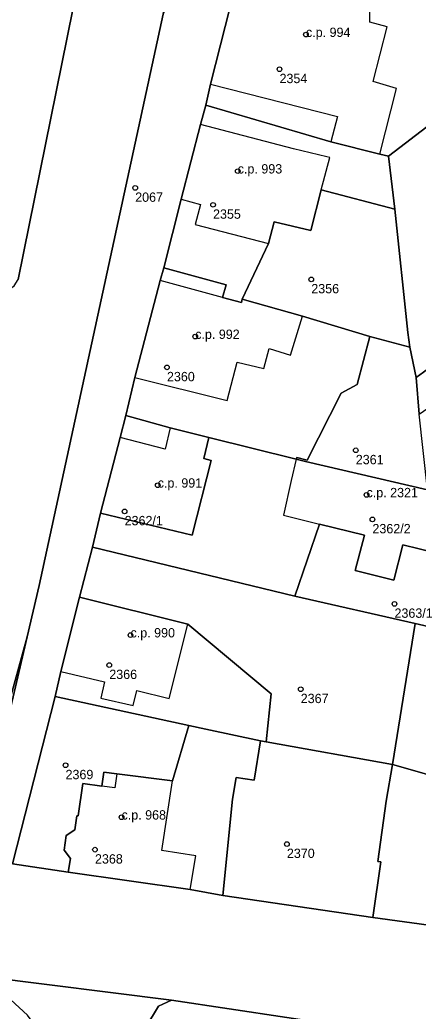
# Model space of a CAD drawing. Extents: x -878211 to -870363, y -1058464 to -1052522.
# Drawn here: x -874309.6 to -874267, y -1055743.6 to -1055637.5 of the extents above; entities that cross this region are included whole.
import ezdxf

# ---------------------------------------------------------------- set-up
doc = ezdxf.new("R2010")
doc.units = 0
for name, color, linetype in [('Definiční body', 7, 'Continuous'), ('Polygon budovy', 7, 'Continuous'), ('Polygon parcely', 7, 'Continuous')]:
    doc.layers.add(name, color=color, linetype=linetype)

msp = doc.modelspace()

# ---------------------------------------------------------------- linework, layer by layer
at = {"layer": 'Definiční body'}
for centre in [(-874279.01, -1055639.05994), (-874281.84, -1055642.75994), (-874286.31, -1055653.66994), (-874297.28, -1055655.45994), (-874288.95, -1055657.26994), (-874278.44, -1055665.24994), (-874290.86, -1055671.36994), (-874293.88, -1055674.65994), (-874273.68, -1055683.53994), (-874294.87, -1055687.27994), (-874272.53, -1055688.30994), (-874298.41, -1055690.06994), (-874271.9, -1055690.92994), (-874269.54, -1055699.96994), (-874297.78, -1055703.30994), (-874300.05, -1055706.51994), (-874279.57, -1055709.09994), (-874304.73, -1055717.23994), (-874298.74, -1055722.79994), (-874301.58, -1055726.26994), (-874281.05, -1055725.66994)]:
    msp.add_circle(centre, 0.25, dxfattribs=at)
at = {"layer": 'Polygon budovy'}
for points in [[(-874286.6, -1055633.94), (-874289.21, -1055644.37), (-874275.63, -1055647.81), (-874276.34, -1055650.53), (-874271.09, -1055651.85), (-874269.31, -1055644.83), (-874271.83, -1055644.07), (-874270.31, -1055638.24), (-874272.19, -1055637.74), (-874272.19, -1055636.4), (-874277.71, -1055636.26)], [(-874283.01, -1055661.42), (-874282.4, -1055659.08), (-874278.48, -1055660.03), (-874277.4, -1055655.68), (-874276.47, -1055652.21), (-874276.76, -1055652.14), (-874280.36, -1055651.29), (-874290.3, -1055648.69), (-874292.36, -1055656.67), (-874290.28, -1055657.24), (-874290.85, -1055659.39)], [(-874287.95, -1055667.18), (-874294.62, -1055665.36), (-874297.3, -1055675.73), (-874287.43, -1055678.22), (-874286.36, -1055674.1), (-874283.53, -1055674.8), (-874282.93, -1055672.66), (-874280.65, -1055673.35), (-874279.37, -1055669.2), (-874285.82, -1055667.38), (-874285.91, -1055667.71)], [(-874298.9, -1055682.16), (-874300.98, -1055690.28), (-874291.18, -1055692.63), (-874289.16, -1055684.62), (-874289.95, -1055684.42), (-874289.41, -1055682.15), (-874293.52, -1055681.13), (-874294.08, -1055683.41)], [(-874277.55, -1055691.44), (-874272.76, -1055692.63), (-874273.75, -1055696.4), (-874269.61, -1055697.45), (-874268.66, -1055693.64), (-874265.16, -1055694.51), (-874265.56, -1055690.69), (-874266, -1055687.78), (-874279.05, -1055684.73), (-874280.06, -1055684.49), (-874280.58, -1055686.77), (-874281.42, -1055690.48)], [(-874297.51, -1055710.86), (-874297.11, -1055709.25), (-874293.65, -1055710.09), (-874291.65, -1055702.13), (-874303.22, -1055699.26), (-874305.23, -1055707.19), (-874300.55, -1055708.32), (-874300.95, -1055710.07)], [(-874294.43, -1055726.36), (-874293.28, -1055718.91), (-874299.26, -1055718.14), (-874299.44, -1055719.67), (-874300.83, -1055719.49), (-874302.88, -1055719.2), (-874303.37, -1055722.65), (-874303.53, -1055722.64), (-874303.74, -1055724.14), (-874304.66, -1055724.77), (-874304.88, -1055726.34), (-874304.19, -1055727.2), (-874304.44, -1055728.67), (-874291.4, -1055730.54), (-874290.8, -1055726.94)]]:
    msp.add_lwpolyline(points, close=True, dxfattribs=at)
at = {"layer": 'Polygon parcely'}
for points in [[(-874358.4, -1055908.83), (-874348.95, -1055859.78), (-874347.55, -1055852.55), (-874346.8, -1055850.64), (-874341.8, -1055822.95), (-874341.44, -1055819.77), (-874337.57, -1055804.37), (-874333.85, -1055790.81), (-874319.07, -1055740.23), (-874311.61, -1055713.64), (-874308.85, -1055703.48), (-874307.56, -1055698), (-874294.29, -1055636.87), (-874288.2, -1055609.2), (-874285.58, -1055599.24), (-874264.85, -1055534.19)], [(-874283.3, -1055563.08), (-874286.18, -1055570.58), (-874291.17, -1055584.81), (-874297.35, -1055604.97), (-874298.16, -1055608.34), (-874300.46, -1055619.07), (-874309.81, -1055665.26)], [(-874310.39, -1055727.78), (-874305.84, -1055709.89), (-874305.23, -1055707.19), (-874303.22, -1055699.26), (-874301.83, -1055693.91), (-874300.98, -1055690.28), (-874298.9, -1055682.16), (-874298.28, -1055679.83), (-874297.3, -1055675.73), (-874294.62, -1055665.36), (-874294.23, -1055664.03), (-874292.36, -1055656.67), (-874290.3, -1055648.69), (-874289.72, -1055646.62), (-874289.21, -1055644.37), (-874286.6, -1055633.94), (-874285.99, -1055631.64), (-874285.42, -1055629.59), (-874289.14, -1055629.95), (-874292.67, -1055632.87), (-874294.29, -1055636.87), (-874307.56, -1055698), (-874308.85, -1055703.48), (-874314.53, -1055727.77)], [(-874162.48, -1055775.87), (-874189.93, -1055738.38), (-874194.08, -1055744.98), (-874208.68, -1055742.83), (-874216.88, -1055741.59), (-874220.93, -1055740.95), (-874224.79, -1055740.34), (-874233.03, -1055739.09), (-874241.28, -1055737.93), (-874244.99, -1055737.33), (-874248.56, -1055736.85), (-874256.77, -1055735.63), (-874265.09, -1055734.46), (-874271.86, -1055733.54), (-874287.91, -1055731.16), (-874291.4, -1055730.54), (-874304.44, -1055728.67), (-874310.39, -1055727.78)], [(-874296.13, -1055745.25), (-874294.77, -1055743.01), (-874293.39, -1055742.37), (-874313.3, -1055739.89), (-874308.8, -1055743.97)], [(-874313.3, -1055739.89), (-874293.39, -1055742.37), (-874262.55, -1055747)]]:
    msp.add_lwpolyline(points, dxfattribs=at)
for points in [[(-874312.94, -1055667.35), (-874311.85, -1055667.03), (-874310.23, -1055665.94), (-874309.81, -1055665.26), (-874300.46, -1055619.07), (-874318.07, -1055615.76), (-874319.8, -1055625.37), (-874320.85, -1055631.6), (-874322.01, -1055637.25), (-874322.89, -1055641.97), (-874324.51, -1055650.78), (-874326.81, -1055663.37), (-874319.16, -1055664.64), (-874319.48, -1055666.32), (-874316.27, -1055666.95), (-874314.05, -1055667.32)], [(-874276.34, -1055650.53), (-874271.09, -1055651.85), (-874270.18, -1055652.08), (-874265.46, -1055648.46), (-874259.87, -1055644.21), (-874265.22, -1055636.81), (-874285.56, -1055631.76), (-874285.99, -1055631.64), (-874286.6, -1055633.94), (-874289.21, -1055644.37), (-874289.72, -1055646.62)], [(-874255.44, -1055650.03), (-874256.99, -1055647.97), (-874259.87, -1055644.21), (-874265.46, -1055648.46), (-874270.18, -1055652.08), (-874269.5, -1055657.74), (-874268.12, -1055670.94), (-874267.91, -1055672.5), (-874267.22, -1055675.76), (-874266.45, -1055675.18), (-874258.86, -1055669.4), (-874247.38, -1055660.85), (-874250.5, -1055656.68)], [(-874269.5, -1055657.74), (-874270.18, -1055652.08), (-874271.09, -1055651.85), (-874276.34, -1055650.53), (-874289.72, -1055646.62), (-874290.3, -1055648.69), (-874292.36, -1055656.67), (-874294.23, -1055664.03), (-874287.54, -1055665.82), (-874287.95, -1055667.18), (-874285.91, -1055667.71), (-874285.82, -1055667.38), (-874283.01, -1055661.42), (-874282.4, -1055659.08), (-874278.48, -1055660.03), (-874277.4, -1055655.68)], [(-874269.5, -1055657.74), (-874277.4, -1055655.68), (-874278.48, -1055660.03), (-874282.4, -1055659.08), (-874283.01, -1055661.42), (-874285.82, -1055667.38), (-874279.37, -1055669.2), (-874272.16, -1055671.37), (-874267.91, -1055672.5), (-874268.12, -1055670.94)], [(-874244.48, -1055664.79), (-874247.38, -1055660.85), (-874258.86, -1055669.4), (-874266.45, -1055675.18), (-874267.22, -1055675.76), (-874266.9, -1055679.67), (-874264.36, -1055677.91), (-874262.66, -1055680.13), (-874258.66, -1055677.08), (-874254.58, -1055682.53), (-874249.21, -1055678.55), (-874249.05, -1055677.77), (-874239.9, -1055671.05), (-874240.69, -1055669.98)], [(-874298.28, -1055679.83), (-874293.52, -1055681.13), (-874289.41, -1055682.15), (-874280.06, -1055684.49), (-874280, -1055684.3), (-874278.89, -1055684.61), (-874275.25, -1055677.41), (-874273.52, -1055676.48), (-874272.16, -1055671.37), (-874279.37, -1055669.2), (-874285.82, -1055667.38), (-874285.91, -1055667.71), (-874287.95, -1055667.18), (-874287.54, -1055665.82), (-874294.23, -1055664.03), (-874294.62, -1055665.36), (-874297.3, -1055675.73)], [(-874279.05, -1055684.73), (-874266, -1055687.78), (-874266.9, -1055679.67), (-874267.22, -1055675.76), (-874267.91, -1055672.5), (-874272.16, -1055671.37), (-874273.52, -1055676.48), (-874275.25, -1055677.41), (-874278.89, -1055684.61), (-874280, -1055684.3), (-874280.06, -1055684.49)], [(-874289.16, -1055684.62), (-874289.95, -1055684.42), (-874289.41, -1055682.15), (-874293.52, -1055681.13), (-874298.28, -1055679.83), (-874298.9, -1055682.16), (-874300.98, -1055690.28), (-874291.18, -1055692.63)], [(-874268.66, -1055693.64), (-874265.16, -1055694.51), (-874265.56, -1055690.69), (-874266, -1055687.78), (-874279.05, -1055684.73), (-874280.06, -1055684.49), (-874289.41, -1055682.15), (-874289.95, -1055684.42), (-874289.16, -1055684.62), (-874291.18, -1055692.63), (-874300.98, -1055690.28), (-874301.83, -1055693.91), (-874280.21, -1055699.13), (-874277.55, -1055691.44), (-874272.76, -1055692.63), (-874273.75, -1055696.4), (-874269.61, -1055697.45)], [(-874280.21, -1055699.13), (-874267.34, -1055702.07), (-874264.08, -1055702.82), (-874265.16, -1055694.51), (-874268.66, -1055693.64), (-874269.61, -1055697.45), (-874273.75, -1055696.4), (-874272.76, -1055692.63), (-874277.55, -1055691.44)], [(-874280.21, -1055699.13), (-874301.83, -1055693.91), (-874303.22, -1055699.26), (-874291.65, -1055702.13), (-874282.74, -1055709.58), (-874283.27, -1055714.72), (-874269.76, -1055717.14), (-874267.34, -1055702.07)], [(-874291.65, -1055702.13), (-874303.22, -1055699.26), (-874305.23, -1055707.19), (-874305.84, -1055709.89), (-874291.53, -1055712.98), (-874289.71, -1055713.38), (-874283.86, -1055714.61), (-874283.27, -1055714.72), (-874282.74, -1055709.58)], [(-874264.08, -1055702.82), (-874267.34, -1055702.07), (-874269.76, -1055717.14), (-874258.13, -1055720.48), (-874257.23, -1055713.89), (-874253.73, -1055714.36), (-874252.69, -1055707.56), (-874259.42, -1055704.86)], [(-874308.85, -1055703.48), (-874311.61, -1055713.64), (-874319.07, -1055740.23), (-874333.85, -1055790.81), (-874337.57, -1055804.37), (-874341.44, -1055819.77), (-874341.8, -1055822.95), (-874341.74, -1055824.76), (-874341.14, -1055827.03), (-874314.53, -1055727.77)], [(-874304.44, -1055728.67), (-874304.19, -1055727.2), (-874304.88, -1055726.34), (-874304.66, -1055724.77), (-874303.74, -1055724.14), (-874303.53, -1055722.64), (-874303.37, -1055722.65), (-874302.88, -1055719.2), (-874300.83, -1055719.49), (-874300.63, -1055717.96), (-874299.26, -1055718.14), (-874293.28, -1055718.91), (-874291.53, -1055712.98), (-874305.84, -1055709.89), (-874310.39, -1055727.78)], [(-874304.88, -1055726.34), (-874304.19, -1055727.2), (-874304.44, -1055728.67), (-874291.4, -1055730.54), (-874287.91, -1055731.16), (-874286.87, -1055720.88), (-874286.47, -1055718.56), (-874284.55, -1055718.83), (-874283.86, -1055714.61), (-874289.71, -1055713.38), (-874291.53, -1055712.98), (-874293.28, -1055718.91), (-874299.26, -1055718.14), (-874300.63, -1055717.96), (-874300.83, -1055719.49), (-874302.88, -1055719.2), (-874303.37, -1055722.65), (-874303.53, -1055722.64), (-874303.74, -1055724.14), (-874304.66, -1055724.77)], [(-874256.77, -1055735.63), (-874255.35, -1055725.5), (-874254.72, -1055720.94), (-874254.64, -1055720.5), (-874253.9, -1055715.55), (-874253.73, -1055714.36), (-874257.23, -1055713.89), (-874258.13, -1055720.48), (-874269.76, -1055717.14), (-874270.42, -1055721.07), (-874271.33, -1055727.54), (-874271, -1055727.58), (-874271.86, -1055733.54), (-874265.09, -1055734.46)], [(-874270.42, -1055721.07), (-874269.76, -1055717.14), (-874283.27, -1055714.72), (-874283.86, -1055714.61), (-874284.55, -1055718.83), (-874286.47, -1055718.56), (-874286.87, -1055720.88), (-874287.91, -1055731.16), (-874271.86, -1055733.54), (-874271, -1055727.58), (-874271.33, -1055727.54)], [(-874308.8, -1055743.97), (-874313.3, -1055739.89), (-874313.59, -1055739.82), (-874322.93, -1055771.43), (-874311.51, -1055774.81), (-874302.06, -1055777.88), (-874279.34, -1055784.53), (-874284.52, -1055777.51)], [(-874256.24, -1055765.31), (-874254.41, -1055754.51), (-874254.66, -1055754.47), (-874255.66, -1055760.6), (-874264.44, -1055759.24), (-874262.55, -1055747), (-874293.39, -1055742.37), (-874294.77, -1055743.01), (-874296.13, -1055745.25), (-874295.93, -1055746.86), (-874272.37, -1055777.89), (-874261.2, -1055769.14), (-874260.22, -1055768.37)]]:
    msp.add_lwpolyline(points, close=True, dxfattribs=at)

# ---------------------------------------------------------------- texts
at = {"layer": 'Definiční body'}
for s, p in [('c.p. 994', (-874279.01, -1055639.31)), ('2354', (-874281.84, -1055644.249)), ('c.p. 993', (-874286.31, -1055653.919)), ('2067', (-874297.28, -1055656.949)), ('2355', (-874288.95, -1055658.759)), ('2356', (-874278.44, -1055666.739)), ('c.p. 992', (-874290.86, -1055671.62)), ('2360', (-874293.88, -1055676.149)), ('2361', (-874273.68, -1055685.029)), ('c.p. 991', (-874294.87, -1055687.53)), ('c.p. 2321', (-874272.53, -1055688.56)), ('2362/1', (-874298.41, -1055691.559)), ('2362/2', (-874271.9, -1055692.419)), ('2363/1', (-874269.54, -1055701.459)), ('c.p. 990', (-874297.78, -1055703.56)), ('2366', (-874300.05, -1055708.009)), ('2367', (-874279.57, -1055710.589)), ('2369', (-874304.73, -1055718.729)), ('c.p. 968', (-874298.74, -1055723.05)), ('2370', (-874281.05, -1055727.159)), ('2368', (-874301.58, -1055727.759))]:
    msp.add_text(s, height=0.999996, dxfattribs=at).set_placement(p)

doc.saveas('drawing.dxf')
